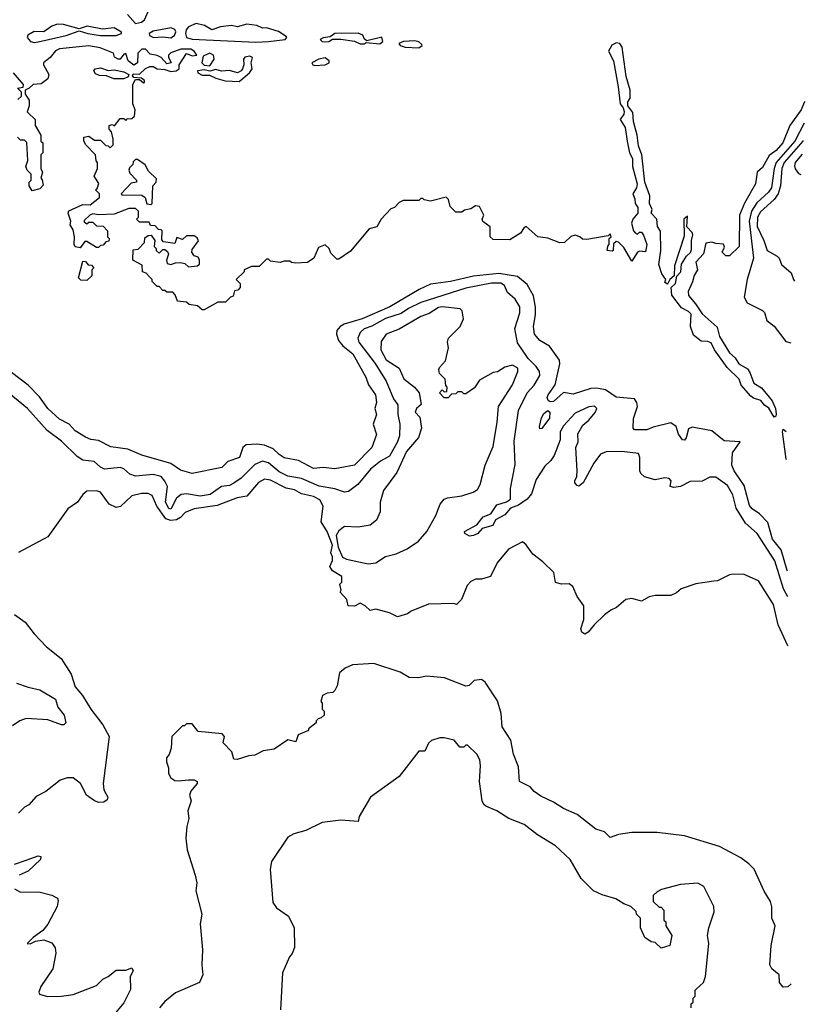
# Model space of a CAD drawing. Extents: x 2210602 to 2357277, y 510288 to 673808.
# Tile 421 of 464: x 2345381 to 2349404, y 625053 to 630096. Entities that reach past the tile are written whole.
import ezdxf

# ---------------------------------------------------------------- set-up
doc = ezdxf.new("R2010")
doc.units = 0

msp = doc.modelspace()

# ---------------------------------------------------------------- linework, layer by layer
at = {"layer": '0CON05XD'}
for points in [[(2345933.9, 630123.9), (2345975, 630077.5), (2346005, 630083.8), (2346020, 630095), (2346046.7, 630153.3)], [(2345455, 629979.5), (2345475, 629982.3), (2345620, 630015), (2345685, 630040), (2345730, 630025), (2345795, 630015.5), (2345875, 630015.6), (2345903.3, 630025), (2345903, 630033), (2345865, 630054.4), (2345805, 630047.8), (2345726.1, 630063.9), (2345685, 630050), (2345605, 630072), (2345575, 630073.3), (2345545, 630063.3), (2345505, 630034.2), (2345455, 630036.2), (2345423.6, 630016.4), (2345420, 630005), (2345436.2, 629985), (2345455, 629979.5)], [(2346155, 630003.9), (2346173.1, 630015), (2346180, 630035), (2346176.4, 630046.4), (2346157.5, 630055), (2346065, 630037.7), (2346043.8, 630025), (2346045.8, 630015), (2346066, 630006), (2346115, 630009.1), (2346155, 630003.9)], [(2346590.9, 629980.9), (2346655, 629984.7), (2346740, 629995), (2346748.8, 630005), (2346745, 630010), (2346705.8, 630035.8), (2346645, 630054), (2346623.9, 630053.9), (2346595, 630066.2), (2346545, 630074), (2346495, 630060), (2346465, 630066.2), (2346409.3, 630060.7), (2346365, 630044.3), (2346327, 630067), (2346285, 630076.7), (2346245, 630059.2), (2346233.5, 630045), (2346230.4, 630025), (2346235.6, 630005), (2346265, 629995.9), (2346590.9, 629980.9)], [(2347145, 629973.1), (2347155, 629980), (2347225, 629973.3), (2347240, 629985), (2347235, 630006.7), (2347158.3, 629988.3), (2347147, 629997), (2347137.7, 630017.7), (2347115, 630027.5), (2346994.2, 630025.8), (2346971.7, 630008.3), (2346935, 630003.8), (2346920, 629995), (2346930, 629985), (2346945, 629982.5), (2346963.3, 629985), (2346982.5, 629997.5), (2347025, 629996.7), (2347096.1, 629986.1), (2347125, 629973.3), (2347145, 629973.1)], [(2349403.8, 629676.9), (2349398.3, 629671.7), (2349382.9, 629635), (2349324.3, 629555), (2349289.4, 629465), (2349255, 629427.1), (2349218.7, 629401.3), (2349185, 629338.8), (2349157.5, 629315), (2349148, 629255), (2349093.3, 629156.7), (2349067.1, 629095), (2349065.7, 628934.3), (2349015, 628887.5), (2348997, 628887), (2348977.5, 628905), (2348989.3, 628930.7), (2348985, 628947.5), (2348945, 628950), (2348925, 628957.5), (2348895, 628952.5), (2348882, 628898), (2348842.9, 628855), (2348852, 628815), (2348835, 628786.2), (2348827, 628753), (2348804.5, 628705), (2348805, 628684), (2348841.5, 628641.5), (2348875, 628589.2), (2348952.1, 628522.1), (2348965, 628473.8), (2349015, 628390), (2349044.6, 628364.6), (2349063.1, 628333.1), (2349107.5, 628307.5), (2349119.8, 628289.8), (2349140.8, 628235), (2349180.4, 628210.4), (2349234.4, 628145), (2349251.2, 628105), (2349254.4, 628075.6), (2349253.8, 628065), (2349245, 628061.1), (2349216.8, 628106.8), (2349195, 628122.5), (2349176.8, 628146.8), (2349138, 628158), (2349125, 628168.5), (2349074.8, 628224.8), (2349064.6, 628255), (2349003.2, 628315), (2348938.2, 628405), (2348921.2, 628441.2), (2348905, 628448.8), (2348870.7, 628450.7), (2348830.9, 628480.9), (2348816.1, 628525), (2348818.6, 628588.6), (2348805, 628602.1), (2348769.8, 628619.8), (2348720, 628685), (2348717.5, 628725), (2348738.8, 628745), (2348746.4, 628783.6), (2348765.8, 628805), (2348770, 628845), (2348796, 628885), (2348816.1, 628903.9), (2348820.9, 628919.1), (2348821.1, 628965), (2348828.2, 628995), (2348825, 629007.1), (2348796.7, 629035), (2348800, 629090), (2348782.5, 629075), (2348783, 628987), (2348733.8, 628835), (2348732.5, 628785), (2348710, 628765), (2348698.3, 628741.7), (2348685, 628750), (2348690, 628765), (2348668.8, 628795), (2348653.4, 628843.4), (2348664, 628915), (2348663, 629013), (2348647.5, 629037.5), (2348643.3, 629075), (2348613.8, 629105), (2348620, 629125), (2348606.7, 629155), (2348608, 629195), (2348582, 629265), (2348567.5, 629405), (2348549.7, 629449.7), (2348542.5, 629505), (2348524.2, 629575), (2348520.5, 629620.5), (2348495.6, 629655.6), (2348495.7, 629675), (2348507.5, 629695), (2348507.5, 629735), (2348486.9, 629805), (2348465.6, 629955.6), (2348454.5, 629974.5), (2348435, 629978.2), (2348413.7, 629966.4), (2348396.7, 629935), (2348421.2, 629885), (2348445, 629752.5), (2348455.8, 629665.8), (2348472, 629645), (2348477, 629627), (2348475, 629613.3), (2348456.7, 629585), (2348482, 629545), (2348491.4, 629475), (2348504, 629415), (2348518.6, 629385), (2348519.2, 629345), (2348542.5, 629255), (2348540, 629235), (2348520, 629205), (2348531.7, 629178.3), (2348532.5, 629155), (2348546.2, 629135), (2348546.7, 629105), (2348520, 629075), (2348513.8, 629055), (2348524, 629015), (2348535, 629002.5), (2348545, 628997.5), (2348555, 629007.5), (2348565, 629007.5), (2348575, 628992.5), (2348593.1, 628945), (2348585, 628907.5), (2348555, 628911.2), (2348543.9, 628906.1), (2348515, 628860), (2348475, 628930), (2348447, 628957), (2348435, 628960), (2348421.7, 628948.3), (2348420, 628915), (2348415, 628910), (2348390, 628915), (2348393, 628937), (2348400, 628945), (2348400, 628975), (2348410, 628985), (2348405, 629000), (2348395, 628990), (2348285, 628970), (2348262.5, 628972.5), (2348250, 628985), (2348225, 628992.5), (2348203.9, 628986.1), (2348170, 628955), (2348147, 628953), (2348085, 628976.7), (2348034.1, 628984.1), (2347975, 629037.5), (2347965, 629032.5), (2347945, 629003.3), (2347891.7, 628968.3), (2347805, 628970), (2347790, 628985), (2347790, 629035), (2347753, 629063), (2347750, 629075), (2347757.5, 629095), (2347735, 629140), (2347715, 629142.5), (2347691.7, 629128.3), (2347658.3, 629121.7), (2347645, 629110), (2347615, 629110), (2347585, 629140), (2347576.7, 629175), (2347565, 629187.5), (2347485, 629167.5), (2347453, 629173), (2347445, 629180), (2347435, 629180), (2347425, 629170), (2347345, 629170), (2347325, 629160), (2347300, 629135), (2347281.7, 629128.3), (2347232.5, 629075), (2347210, 629035), (2347170, 629025), (2347075, 628910), (2347015, 628870), (2347005, 628870), (2346975, 628900), (2346966.7, 628925), (2346945, 628943.8), (2346910.5, 628929.5), (2346886.7, 628875), (2346855, 628853.3), (2346795, 628850), (2346773, 628853), (2346765, 628860), (2346735, 628860), (2346715, 628852.5), (2346665, 628860), (2346655, 628870), (2346645, 628870), (2346607, 628833), (2346568.3, 628831.7), (2346530, 628815), (2346530, 628805), (2346490, 628765), (2346510, 628745), (2346510, 628725), (2346498.3, 628711.7), (2346481.7, 628708.3), (2346475, 628680), (2346460, 628675), (2346435, 628650), (2346395, 628650), (2346325, 628610), (2346315, 628610), (2346291.7, 628631.7), (2346248.3, 628638.3), (2346235, 628650), (2346190, 628655), (2346177, 628687), (2346165, 628700), (2346135, 628700), (2346125, 628710), (2346115, 628710), (2346095, 628730), (2346085, 628730), (2346060, 628755), (2346060, 628765), (2346048.3, 628778.3), (2346028.3, 628798.3), (2346010, 628805), (2346008.3, 628838.3), (2345960, 628865), (2345961.7, 628918.3), (2345988.3, 628921.7), (2346020, 628955), (2346021.7, 628978.3), (2346038.3, 628991.7), (2346055, 628992.5), (2346072.5, 628965), (2346070, 628935), (2346080, 628925), (2346080, 628915), (2346095, 628900), (2346115, 628920), (2346125, 628920), (2346138.3, 628908.3), (2346143.3, 628895), (2346132.5, 628865), (2346137, 628847), (2346155, 628842.5), (2346178.3, 628851.7), (2346205, 628852.5), (2346227, 628847), (2346245, 628830), (2346290, 628835), (2346302.5, 628845), (2346302.5, 628865), (2346295, 628880), (2346275, 628887.5), (2346263.3, 628905), (2346265, 628920), (2346297, 628963), (2346289.3, 628979.3), (2346275, 628990), (2346235, 628990), (2346215, 628970), (2346185, 628980), (2346175, 628950), (2346118.3, 628958.3), (2346108.3, 628968.3), (2346110, 629015), (2346105, 629020), (2346091.7, 629021.7), (2346075, 629040), (2346051.7, 629041.7), (2346045, 629060), (2345995, 629060), (2345980, 629075), (2345990, 629085), (2345990, 629115), (2345975, 629130), (2345940.7, 629129.3), (2345865, 629100), (2345785, 629097.5), (2345755, 629102.5), (2345740, 629095), (2345711.7, 629068.3), (2345711.7, 629061.7), (2345725, 629050), (2345735, 629060), (2345755, 629060), (2345775, 629040), (2345808.3, 629038.3), (2345830, 629015), (2345830, 628985), (2345840, 628975), (2345838.3, 628961.7), (2345821.7, 628958.3), (2345808.3, 628941.7), (2345795, 628940), (2345785, 628930), (2345775, 628930), (2345725, 628960), (2345715, 628960), (2345691.7, 628928.3), (2345665, 628932.5), (2345660, 628945), (2345662.5, 628985), (2345655, 629020), (2345640, 629045), (2345642.5, 629065), (2345630, 629105), (2345633.3, 629116.7), (2345705, 629150), (2345741.7, 629148.3), (2345790, 629185), (2345790, 629205), (2345770, 629225), (2345778.3, 629231.7), (2345787, 629257), (2345762.5, 629295), (2345780, 629335), (2345780, 629365), (2345773, 629373), (2345770, 629405), (2345720, 629455), (2345710, 629475), (2345710, 629495), (2345735, 629500), (2345765, 629480), (2345795, 629480), (2345821.7, 629451.7), (2345835, 629450), (2345845, 629440), (2345860, 629455), (2345860, 629485), (2345851.7, 629521.7), (2345840, 629535), (2345840, 629555), (2345855, 629560), (2345867, 629553), (2345895, 629590), (2345915, 629590), (2345925, 629580), (2345931.7, 629588.3), (2345955, 629590), (2345968.3, 629601.7), (2345972.5, 629635), (2345961.2, 629665), (2345960, 629765), (2345975, 629790), (2345995, 629790), (2346015, 629772.5), (2346020, 629775), (2346020, 629785), (2346005, 629797.5), (2345965, 629800), (2345958.3, 629808.3), (2345961.7, 629818.3), (2345995, 629817.5), (2346025, 629846), (2346047, 629857), (2346065, 629857.5), (2346085, 629844.2), (2346125, 629841.9), (2346155, 629831.4), (2346182.5, 629835), (2346197.5, 629845), (2346197.5, 629865), (2346235, 629922.5), (2346265, 629912), (2346287.5, 629915), (2346273.8, 629935), (2346257.5, 629945), (2346205.8, 629945.8), (2346155, 629926), (2346143.8, 629915), (2346142.5, 629905), (2346157.5, 629875), (2346135, 629870), (2346105, 629902.5), (2346085, 629913.3), (2346049.3, 629919.3), (2346025, 629945.8), (2346005.8, 629945.8), (2345986, 629925), (2345984.2, 629875), (2345965, 629864.3), (2345936, 629885), (2345925, 629922.5), (2345915, 629920), (2345896.1, 629893.9), (2345885, 629893.8), (2345866.7, 629905), (2345861.2, 629925), (2345793.1, 629953.1), (2345735, 629963.2), (2345585, 629948), (2345565, 629937.5), (2345536.6, 629903.4), (2345502.5, 629875), (2345502.5, 629865), (2345530, 629815), (2345526, 629794), (2345491.7, 629768.3), (2345450, 629765), (2345430, 629745), (2345410, 629735), (2345410, 629715), (2345430, 629685), (2345430, 629655), (2345420, 629625), (2345425, 629620)], [(2347425, 629953.1), (2347442, 629965), (2347439.7, 629969.7), (2347425, 629982.5), (2347405, 629988.6), (2347345.7, 629984.3), (2347323.3, 629975), (2347330, 629965), (2347355, 629955.6), (2347425, 629953.1)], [(2346505, 629780), (2346558, 629825), (2346572, 629845), (2346566.7, 629875), (2346573, 629903), (2346559.7, 629909.7), (2346533.3, 629905), (2346526.7, 629895), (2346528.8, 629865), (2346522, 629845), (2346515.6, 629834.4), (2346495.7, 629824.3), (2346455, 629836.4), (2346415, 629832.9), (2346385, 629841.2), (2346355, 629833.3), (2346325, 629838.8), (2346292.5, 629835), (2346293.3, 629825), (2346315, 629812.9), (2346352.7, 629812.7), (2346385, 629796.9), (2346433.9, 629783.9), (2346505, 629780)], [(2346355, 629860), (2346377.1, 629895), (2346374, 629915), (2346355, 629924.3), (2346320.7, 629909.3), (2346313.3, 629875), (2346325, 629863.3), (2346355, 629860)], [(2346892.3, 629862.3), (2346945, 629864.4), (2346966.7, 629875), (2346966.7, 629885), (2346945, 629900.8), (2346913.3, 629895), (2346877.5, 629875), (2346882.5, 629865), (2346892.3, 629862.3)], [(2345915, 629794), (2345864.1, 629794.1), (2345825, 629808.8), (2345790.3, 629810.3), (2345769.5, 629819.5), (2345760, 629835), (2345767.5, 629845), (2345795, 629849.4), (2345835, 629835.8), (2345865, 629840), (2345915, 629829.4), (2345940, 629815), (2345936.2, 629803.8), (2345915, 629794)], [(2345371.7, 629688.3), (2345390, 629705), (2345390, 629725), (2345370, 629745), (2345398.3, 629751.7), (2345400, 629765), (2345350, 629825)], [(2345425, 629620), (2345460, 629585), (2345460, 629555), (2345490, 629505), (2345490, 629475), (2345500, 629465), (2345500, 629415), (2345490, 629405), (2345490, 629335), (2345497.5, 629315), (2345490, 629285), (2345497, 629277), (2345501.7, 629248.3), (2345485, 629230), (2345445, 629220), (2345430, 629245), (2345430, 629265), (2345440, 629275), (2345440, 629305), (2345420, 629325), (2345412.5, 629345), (2345422.5, 629375), (2345417, 629467), (2345405, 629480), (2345385, 629480), (2345370, 629495)], [(2349397.2, 629565.7), (2349349.4, 629475), (2349255.2, 629365), (2349244, 629335), (2349230, 629235), (2349215, 629212.7), (2349155, 629158.2), (2349128.3, 629115), (2349116.2, 629065), (2349138.6, 628875), (2349105.6, 628765), (2349090.8, 628675), (2349105.9, 628645.9), (2349185, 628607.5), (2349195, 628597.5), (2349206.7, 628555), (2349245, 628526.2), (2349305, 628448), (2349329.7, 628441.5)], [(2349391.9, 629478), (2349390.4, 629475), (2349295.2, 629365), (2349283, 629335), (2349277, 629245), (2349264.8, 629205.2), (2349243.7, 629176.3), (2349175, 629112.5), (2349158.8, 629085), (2349157.8, 629037.8), (2349191.9, 628965), (2349208, 628915), (2349260, 628885), (2349270, 628875), (2349282.3, 628842.3), (2349330.7, 628800.7), (2349344, 628765), (2349348.7, 628757.4)], [(2349387.7, 629408.5), (2349351.8, 629365), (2349347.9, 629347.9), (2349352.7, 629332.7), (2349368.3, 629308.3), (2349381.4, 629302.8)], [(2346055, 629150), (2346060, 629155), (2346062.5, 629245), (2346080, 629265), (2346081.7, 629281.7), (2346040.7, 629320.7), (2346023, 629353), (2345985, 629380), (2345975, 629380), (2345961.7, 629368.3), (2345960, 629355), (2345943, 629337), (2345940, 629325), (2345945, 629310), (2345980, 629275), (2345980, 629265), (2345951.7, 629258.3), (2345900, 629205), (2345905, 629200), (2346007, 629197), (2346023.3, 629185), (2346032.5, 629152.5), (2346055, 629150)], [(2345725, 628760), (2345695, 628762.5), (2345682.5, 628775), (2345705, 628860), (2345718.3, 628858.3), (2345731.7, 628841.7), (2345748.3, 628838.3), (2345760, 628825), (2345750, 628815), (2345750, 628785), (2345725, 628760)], [(2349312.7, 627271.4), (2349310.9, 627275), (2349280.4, 627380.4), (2349236, 627435), (2349211.2, 627521.2), (2349170, 627565), (2349131, 627591), (2349118.8, 627608.8), (2349090.1, 627710.1), (2349038.8, 627785), (2349028.2, 627815), (2349031.7, 627878.3), (2349070, 627935), (2348988.8, 627938.8), (2348925, 627991.2), (2348825, 628010), (2348805, 628000), (2348793.8, 627955), (2348785, 627943.3), (2348775, 627944), (2348755, 627973.8), (2348742.6, 628012.6), (2348715, 628032.2), (2348625, 628009.4), (2348592.5, 627995), (2348530, 627995), (2348522.5, 628005), (2348523.6, 628053.6), (2348544, 628115), (2348541.2, 628135), (2348528.8, 628155), (2348435, 628163.5), (2348380.2, 628200.2), (2348335, 628208.5), (2348305, 628206.9), (2348215, 628178.1), (2348165, 628186.2), (2348115, 628140), (2348098.3, 628138.3), (2348086.5, 628146.5), (2348081.8, 628161.8), (2348086.4, 628175), (2348123.4, 628226.6), (2348146.4, 628333.6), (2348145, 628352.5), (2348094.4, 628424.4), (2348045, 628454), (2348018, 628485), (2348012.5, 628525), (2348023.1, 628585), (2348023.2, 628623.2), (2348012.4, 628682.4), (2347979.6, 628739.6), (2347930.9, 628780.9), (2347835, 628797.2), (2347705, 628782.8), (2347587.5, 628755), (2347485, 628741.4), (2347426.7, 628715), (2347275.7, 628625), (2347135.2, 628564.8), (2347042.2, 628537.7), (2347021.5, 628525), (2347005.3, 628504.7), (2347002.7, 628485), (2347014.1, 628454.1), (2347036.3, 628426.3), (2347087.8, 628385), (2347154.2, 628265), (2347166.8, 628226.8), (2347202.5, 628175), (2347207.5, 628135), (2347200, 628105), (2347208.1, 628075), (2347190.9, 628025), (2347207.4, 627972.6), (2347184.4, 627905), (2347095, 627815.6), (2346995, 627795.8), (2346935, 627802.9), (2346885, 627798.1), (2346809.4, 627839.4), (2346735, 627852.7), (2346709.2, 627869.2), (2346678.8, 627898.8), (2346635, 627916.9), (2346595, 627921.9), (2346541.3, 627918.7), (2346523.1, 627905), (2346506.2, 627853.8), (2346446.7, 627833.3), (2346416.5, 627803.5), (2346265, 627772.5), (2346205, 627788.8), (2346155, 627822.5), (2346006.8, 627866.8), (2345935, 627897.5), (2345847.8, 627907.8), (2345785, 627941.9), (2345745, 627946.9), (2345717.6, 627957.6), (2345665, 627991.2), (2345635, 628024), (2345585, 628050.8), (2345525, 628105.7), (2345482.2, 628165), (2345424.4, 628225), (2345339.5, 628289.5)], [(2349313.9, 627140.1), (2349292.1, 627182.1), (2349247.8, 627325), (2349157.3, 627465), (2349097.7, 627517.7), (2349049.4, 627595), (2349033.3, 627663.3), (2349005, 627710.6), (2348945, 627752.5), (2348915, 627753.8), (2348875, 627732), (2348815, 627730.6), (2348765, 627705.8), (2348731.2, 627701.2), (2348712.5, 627705), (2348717.5, 627735), (2348707, 627747), (2348685, 627750), (2348635, 627740), (2348580, 627755), (2348561.7, 627771.7), (2348556.7, 627785), (2348556.1, 627853.9), (2348550, 627875), (2348465, 627884.5), (2348385, 627882.9), (2348355, 627871.2), (2348321.2, 627825), (2348266.1, 627723.9), (2348245, 627707.5), (2348235, 627710), (2348224, 627724), (2348223.8, 627735), (2348233.8, 627756.2), (2348235.8, 627785), (2348228.6, 627905), (2348240.6, 627935), (2348239.4, 627975), (2348265, 628018.8), (2348296, 628045), (2348328, 628085), (2348336, 628105), (2348325, 628117.1), (2348295, 628114.3), (2348225, 628080.6), (2348165, 628015.8), (2348148.9, 627985), (2348148.1, 627945), (2348117.1, 627865), (2348101.1, 627838.9), (2348070.2, 627809.8), (2348025, 627740.8), (2348002, 627668), (2347980, 627640), (2347935, 627609.1), (2347895, 627594), (2347865, 627560.6), (2347816.7, 627535), (2347803.3, 627505), (2347749.3, 627490.7), (2347727.5, 627465), (2347705, 627454.4), (2347685, 627451.8), (2347660, 627465), (2347659.2, 627475), (2347721.2, 627508.8), (2347755, 627549.4), (2347794.4, 627565.6), (2347825, 627612.2), (2347873.9, 627626.1), (2347895, 627640), (2347894, 627695), (2347918.3, 627818.3), (2347912.6, 627937.4), (2347935.7, 628094.3), (2347978.9, 628185), (2348015.8, 628224.2), (2348045, 628274), (2348042.8, 628295), (2348025, 628320.8), (2347985, 628360.4), (2347930.8, 628440.8), (2347916.5, 628515), (2347941.8, 628595), (2347942.2, 628625), (2347917.5, 628665), (2347878.5, 628698.5), (2347863.1, 628735), (2347845, 628746.1), (2347796.3, 628746.4), (2347665, 628720.5), (2347435, 628647.2), (2347372.5, 628617.5), (2347335, 628591.1), (2347255, 628565.8), (2347185, 628525.9), (2347145, 628512.4), (2347124.6, 628495), (2347112.7, 628465), (2347116.9, 628445), (2347201.1, 628335), (2347257.9, 628245), (2347295.5, 628155), (2347316.7, 628123.3), (2347317.8, 628075), (2347328.2, 628025), (2347325.4, 627965), (2347316.1, 627935), (2347275, 627861.2), (2347228.8, 627835), (2347178.1, 627795), (2347113.1, 627715), (2347065, 627679.1), (2347045, 627677.3), (2346995, 627693.2), (2346915, 627707.8), (2346825, 627746.7), (2346755, 627758.4), (2346710.3, 627780.3), (2346655, 627826.2), (2346625, 627834.5), (2346585, 627818.1), (2346515, 627748.2), (2346477.9, 627722.1), (2346455, 627711.2), (2346414.2, 627705.8), (2346355.8, 627665), (2346305, 627656.7), (2346235, 627668.5), (2346208, 627665), (2346184, 627646), (2346155, 627588.6), (2346145, 627593.3), (2346128.6, 627625), (2346137.3, 627705), (2346125, 627732.5), (2346105, 627757.1), (2346065, 627766.2), (2345975, 627759.2), (2345945, 627768), (2345915, 627796), (2345895, 627802.5), (2345815, 627794.2), (2345795, 627804), (2345763, 627833), (2345705, 627841.1), (2345675, 627858.9), (2345595, 627938.5), (2345522, 627992), (2345420.4, 628105), (2345325, 628182.7)], [(2347165, 627310), (2347205, 627313.8), (2347255, 627346.7), (2347308.8, 627361.2), (2347365, 627386.2), (2347423.8, 627425), (2347466, 627475), (2347512.7, 627557.3), (2347534.2, 627615), (2347555, 627640), (2347572.4, 627647.6), (2347645, 627657.5), (2347703, 627677), (2347725, 627690), (2347739.2, 627715), (2347764.3, 627815), (2347805, 627910), (2347826.9, 628035), (2347833.1, 628115), (2347904.2, 628225.8), (2347932.5, 628295), (2347931.7, 628311.7), (2347905, 628327.5), (2347865, 628317.5), (2347827, 628293), (2347805, 628290), (2347735, 628250), (2347709.3, 628210.7), (2347665, 628180), (2347655, 628180), (2347645, 628190), (2347625, 628190), (2347615, 628180), (2347591.7, 628178.3), (2347575, 628160), (2347555, 628160), (2347530, 628185), (2347545, 628200), (2347555, 628190), (2347568.3, 628191.7), (2347570, 628215), (2347562.5, 628222.5), (2347560, 628255), (2347530, 628285), (2347527.5, 628305), (2347530, 628315), (2347561.7, 628348.3), (2347577.5, 628415), (2347571.2, 628445), (2347576.7, 628465), (2347635.8, 628524.2), (2347653.3, 628565), (2347647.5, 628605), (2347636, 628616), (2347546.4, 628626.4), (2347525, 628622.9), (2347478.5, 628591.5), (2347435, 628576.4), (2347325, 628511.5), (2347258, 628485), (2347231.3, 628448.7), (2347230.6, 628405), (2347258.5, 628355), (2347325, 628311.2), (2347347.7, 628257.7), (2347402.5, 628215), (2347427.5, 628185), (2347437.5, 628125), (2347413.3, 628105), (2347407, 628087), (2347430, 628060), (2347438, 628005), (2347422.8, 627957.2), (2347361.9, 627885), (2347313.1, 627776.9), (2347244.4, 627685), (2347227.1, 627625), (2347227.5, 627575), (2347207.5, 627532.5), (2347175, 627506.7), (2347115, 627498), (2347045, 627500), (2347015, 627478.8), (2347002, 627455), (2347011.2, 627395), (2347034.2, 627344.2), (2347055, 627334), (2347165, 627310)], [(2348045, 628000), (2348042.5, 628012.5), (2348052.6, 628057.4), (2348065, 628080), (2348085, 628094), (2348095.5, 628085.5), (2348094.4, 628055), (2348055, 628003.3), (2348045, 628000)], [(2349307.5, 627843.1), (2349305.4, 627845.4), (2349286.7, 627985), (2349291.2, 627998.8), (2349306.2, 627987.9)], [(2349316.1, 626888.6), (2349315, 626890), (2349265, 626997.5), (2349241.7, 627101.7), (2349165, 627222.5), (2349090, 627255), (2349035, 627256.7), (2349015, 627252.5), (2348955, 627222.5), (2348935, 627220), (2348843, 627207), (2348768.3, 627181.7), (2348745, 627160), (2348715, 627147.5), (2348635, 627146.7), (2348605, 627140), (2348565, 627117.5), (2348515, 627132.5), (2348485, 627127.5), (2348437.5, 627085), (2348407.5, 627072.5), (2348375, 627047.5), (2348322.3, 626997.7), (2348291.2, 626958.8), (2348275, 626948.8), (2348259.5, 626959.5), (2348253.9, 626976.1), (2348270, 627025), (2348270, 627095), (2348235, 627142.5), (2348213.6, 627193.6), (2348195, 627206.2), (2348155, 627206), (2348124, 627214), (2348116.7, 627265), (2348059.5, 627319.5), (2348008.3, 627358.3), (2347975, 627407.5), (2347955, 627422.5), (2347883.8, 627385), (2347826.2, 627315), (2347792.5, 627245), (2347745, 627231.2), (2347715, 627231.2), (2347690.5, 627219.5), (2347672.3, 627197.7), (2347642.7, 627127.3), (2347618.3, 627101.7), (2347605, 627106.7), (2347475, 627103.3), (2347385, 627067.5), (2347366.2, 627053.8), (2347315, 627037.5), (2347275, 627058.8), (2347205, 627077.5), (2347175, 627070), (2347150, 627095), (2347125, 627107.5), (2347095, 627092.5), (2347062.5, 627095), (2347057, 627127), (2347022.5, 627165), (2347027.5, 627175), (2347020, 627205), (2347030, 627215), (2347030, 627245), (2346983.6, 627273.6), (2346970, 627295), (2346983, 627327), (2346983.3, 627345), (2346973.8, 627365), (2346983.3, 627405), (2346955.8, 627475), (2346925.7, 627525), (2346935.8, 627605), (2346917.6, 627637.6), (2346886, 627655), (2346825, 627668.2), (2346789.1, 627689.1), (2346745, 627697.5), (2346665, 627737.3), (2346635, 627742.2), (2346603.7, 627726.3), (2346543.6, 627656.4), (2346495, 627647.1), (2346392, 627608), (2346275, 627590.9), (2346228.2, 627571.8), (2346203.9, 627546.1), (2346184.8, 627535.2), (2346155, 627531.8), (2346129.6, 627539.6), (2346083.9, 627605), (2346059.2, 627659.2), (2346039.4, 627669.4), (2346005, 627669.6), (2345955, 627656.9), (2345896.6, 627603.4), (2345875, 627598.7), (2345840, 627615), (2345795, 627676.7), (2345775, 627683.3), (2345725, 627680.8), (2345703.8, 627665), (2345677.5, 627625), (2345628.3, 627591.7), (2345525, 627447.5), (2345375, 627367.5)], [(2345355, 627049.2), (2345409.8, 627009.8), (2345455, 626950), (2345518.5, 626885), (2345593.3, 626825), (2345644.5, 626745), (2345665, 626680), (2345703.3, 626635), (2345746, 626565), (2345806.2, 626485), (2345838.8, 626425), (2345808, 626185), (2345811.2, 626151.2), (2345833.3, 626115), (2345829.2, 626100.8), (2345811.7, 626088.3), (2345787, 626087), (2345765, 626096.2), (2345724.1, 626124.1), (2345693.3, 626185), (2345655, 626212.5), (2345625, 626212.5), (2345588.3, 626201.7), (2345515, 626142.5), (2345465, 626117.5), (2345427.5, 626075), (2345405, 626062.5), (2345375, 626032.5)], [(2347846.4, 626543.6), (2347827, 626607), (2347765, 626702.5), (2347745, 626717.5), (2347708.3, 626711.7), (2347683, 626687), (2347665, 626682.5), (2347556.1, 626726.1), (2347465, 626734.2), (2347423.9, 626726.1), (2347375, 626726.7), (2347330, 626755), (2347195, 626798.8), (2347085, 626792), (2347047.5, 626775), (2347019.3, 626750.7), (2347007.5, 626685), (2346995, 626660), (2346985, 626650), (2346955, 626646.7), (2346932.5, 626635), (2346922.5, 626605), (2346930, 626595), (2346930, 626565), (2346940, 626555), (2346940, 626535), (2346925, 626520), (2346910, 626515), (2346900, 626505), (2346900, 626495), (2346860, 626465), (2346860, 626455), (2346807, 626433), (2346795, 626397.5), (2346755, 626407.5), (2346685, 626360), (2346628.3, 626351.7), (2346585, 626330), (2346555, 626326.7), (2346495, 626307.5), (2346478.3, 626308.3), (2346467, 626347), (2346423, 626393), (2346430, 626425), (2346418.3, 626438.3), (2346295, 626450), (2346265, 626490), (2346235, 626490), (2346225, 626480), (2346215, 626480), (2346160, 626425), (2346157.5, 626365), (2346147, 626333), (2346132.5, 626315), (2346132.5, 626295), (2346142.5, 626265), (2346143.3, 626235), (2346155, 626212.5), (2346175, 626200), (2346195, 626197.5), (2346245, 626202.5), (2346275, 626202.5), (2346290, 626195), (2346290, 626185), (2346257.5, 626145), (2346250, 626125), (2346260, 626095), (2346242.5, 626045), (2346247.5, 626005), (2346236.4, 625963.6), (2346231.2, 625905), (2346238.8, 625845), (2346280, 625715), (2346287.5, 625675), (2346283.3, 625635), (2346313.3, 625515), (2346306, 625465), (2346317.7, 625332.3), (2346313.8, 625255), (2346318.8, 625205), (2346302.5, 625165), (2346178.3, 625111.7), (2346125, 625067.5), (2346096.7, 625035)], [(2345365, 626698), (2345425, 626676.9), (2345485, 626664.5), (2345565, 626615.8), (2345575.8, 626575), (2345609.4, 626535), (2345617.5, 626495), (2345607.5, 626485), (2345595.8, 626484.2), (2345525, 626510.6), (2345415, 626518), (2345382.5, 626505), (2345345, 626480)], [(2349331.7, 625157.6), (2349315, 625143.3), (2349291.2, 625141.2), (2349272.5, 625165), (2349270, 625205), (2349232.5, 625235), (2349222.5, 625255), (2349228.8, 625355), (2349250, 625455), (2349232.5, 625495), (2349233, 625553), (2349225, 625580), (2349193.3, 625633.3), (2349142.5, 625745), (2349115, 625772.5), (2349073.6, 625803.6), (2348965, 625861.2), (2348785, 625916.7), (2348645, 625932.5), (2348515, 625932.5), (2348447, 625923), (2348405, 625907.5), (2348376.1, 625936.1), (2348331.2, 625951.2), (2348235, 626026.2), (2348165, 626056.7), (2348115, 626088.8), (2348049.5, 626119.5), (2348015, 626143.3), (2347995, 626166.7), (2347941.2, 626195), (2347935, 626270), (2347910, 626335), (2347895.9, 626405.9), (2347852.5, 626475), (2347846.4, 626543.6)], [(2348820, 625035), (2348820, 625055), (2348830, 625065), (2348830, 625085), (2348840, 625095), (2348840, 625125), (2348845, 625130), (2348882.5, 625165), (2348893.3, 625195), (2348909.2, 625365), (2348903.3, 625405), (2348910, 625445), (2348936.4, 625526.4), (2348936.2, 625555), (2348885, 625656.7), (2348853, 625673), (2348765, 625666.7), (2348668.3, 625641.7), (2348645, 625630), (2348625, 625610), (2348625, 625580), (2348655, 625550), (2348665, 625550), (2348680, 625535), (2348680, 625485), (2348690, 625475), (2348690, 625455), (2348720, 625405), (2348710, 625355), (2348665, 625340), (2348635, 625370), (2348615, 625372.5), (2348582.5, 625395), (2348560, 625445), (2348560, 625495), (2348540, 625515), (2348538.3, 625528.3), (2348510, 625555), (2348475, 625567.5), (2348433.6, 625593.6), (2348363.6, 625613.6), (2348320, 625635), (2348257, 625697), (2348200, 625795), (2348125, 625865.8), (2348032, 625922), (2347965, 625974.3), (2347885.7, 626005.7), (2347825, 626043.8), (2347768.6, 626068.6), (2347757, 626077), (2347748.6, 626095), (2347735.8, 626195), (2347740, 626275), (2347736.7, 626305), (2347722.5, 626335), (2347675, 626380), (2347665, 626380), (2347655, 626370), (2347635, 626370), (2347606.2, 626406.2), (2347555, 626418.8), (2347531.7, 626418.3), (2347490, 626405), (2347475, 626390), (2347455, 626350), (2347425, 626350), (2347325, 626220), (2347176.7, 626115), (2347120, 626015), (2347115, 625990), (2347025, 625996.7), (2346930, 625985), (2346845.9, 625944.1), (2346785, 625926.2), (2346755, 625910), (2346670, 625785), (2346663.3, 625745), (2346677.5, 625575), (2346697, 625547), (2346757.5, 625505), (2346786.7, 625445), (2346787.5, 625345), (2346777, 625313), (2346763.3, 625296.7), (2346727.5, 625215), (2346716.2, 625025)], [(2345355, 625771.1), (2345415, 625791.1), (2345475, 625814), (2345489.5, 625809.5), (2345487.5, 625795), (2345425, 625735.6), (2345378.1, 625715)], [(2345354.4, 625645), (2345385, 625627.8), (2345478.8, 625628.8), (2345545, 625612), (2345575, 625596.7), (2345578.8, 625585), (2345573.8, 625555), (2345525.8, 625464.2), (2345499.5, 625430.5), (2345450, 625395), (2345420, 625365), (2345435, 625362.5), (2345463, 625377), (2345505, 625383.3), (2345545, 625367.5), (2345563, 625343), (2345566.2, 625315), (2345551.2, 625235), (2345490, 625145), (2345480, 625115), (2345482.5, 625105), (2345524, 625094), (2345595, 625094.2), (2345655, 625104.2), (2345775, 625148.8), (2345807.7, 625182.3), (2345835, 625195.6), (2345875, 625227.9), (2345925, 625228.9), (2345955, 625240), (2345962, 625225), (2345947.5, 625195), (2345949.3, 625129.3), (2345915, 625060), (2345871.2, 625008.8)]]:
    msp.add_lwpolyline(points, dxfattribs=at)

doc.saveas('drawing.dxf')
